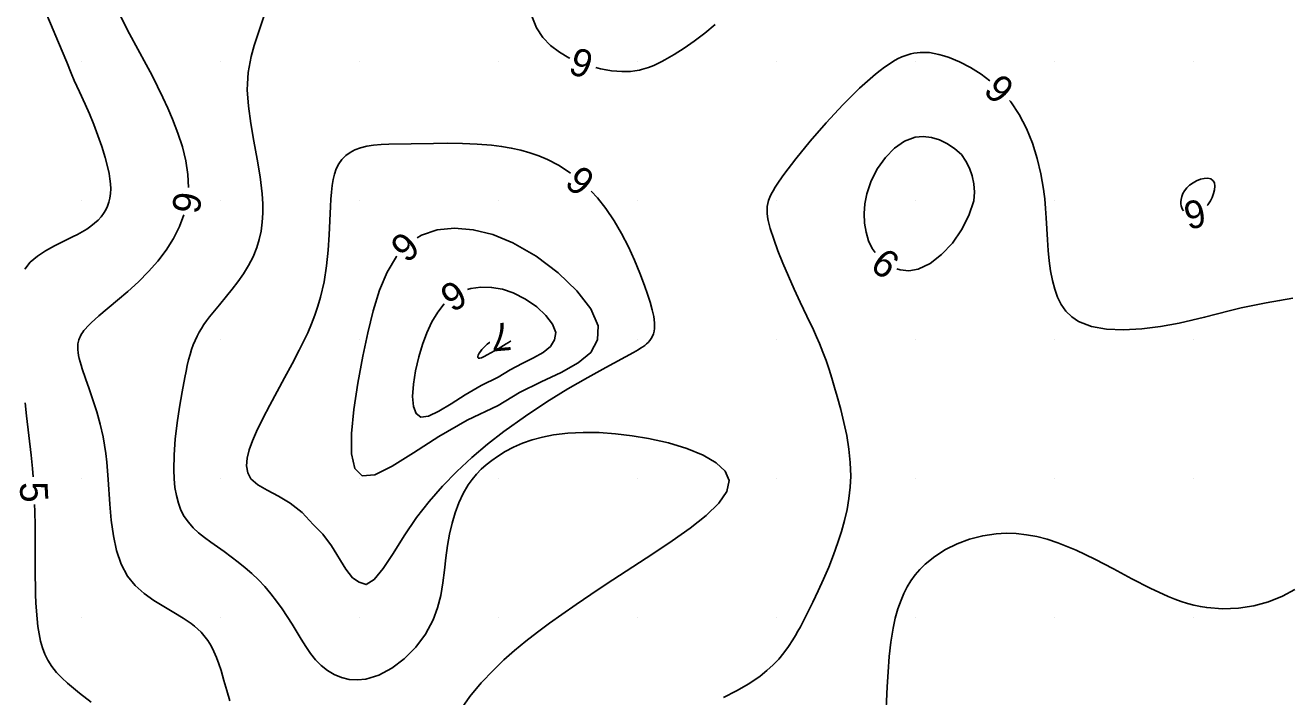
# Model space of a CAD drawing. Extents: x 2602990 to 2605851, y 618069 to 619180.
# Drawn here: x 2603756 to 2603847, y 618774.3 to 618822.6 of the extents above; entities that cross this region are included whole.
import ezdxf

# ---------------------------------------------------------------- set-up
doc = ezdxf.new("R2010")
doc.units = 0
for name, color, linetype in [('DTM Contours Major', 7, 'Continuous'), ('DTM Contours Major Text', 7, 'Continuous'), ('DTM Contours Minor', 7, 'Continuous'), ('DTM Contours Minor Text', 7, 'Continuous'), ('Exist DTM QL2 LIDAR Elevation Point', 7, 'Continuous')]:
    doc.layers.add(name, color=color, linetype=linetype)

msp = doc.modelspace()

# ---------------------------------------------------------------- linework, layer by layer
at = {"layer": 'DTM Contours Major'}
for points in [[(2603806.215, 618774.253), (2603807.16, 618774.735), (2603808.05, 618775.247), (2603808.856, 618775.795), (2603809.343, 618776.186), (2603809.785, 618776.595), (2603810.187, 618777.022), (2603810.555, 618777.464), (2603810.892, 618777.923), (2603811.204, 618778.395), (2603811.393, 618778.705), (2603811.575, 618779.02), (2603811.752, 618779.342), (2603812.1, 618780.009), (2603812.654, 618781.127), (2603813.038, 618781.935), (2603813.417, 618782.774), (2603813.784, 618783.637), (2603814.132, 618784.519), (2603814.453, 618785.415), (2603814.703, 618786.196), (2603814.921, 618786.984), (2603815.103, 618787.778), (2603815.242, 618788.578), (2603815.332, 618789.383), (2603815.369, 618790.195), (2603815.339, 618791.164), (2603815.239, 618792.135), (2603815.081, 618793.102), (2603814.881, 618794.057), (2603814.649, 618794.994), (2603814.401, 618795.908), (2603814.21, 618796.578), (2603814.014, 618797.233), (2603813.81, 618797.873), (2603813.595, 618798.501), (2603813.368, 618799.118), (2603813.125, 618799.726), (2603812.912, 618800.22), (2603812.688, 618800.711), (2603812.217, 618801.699), (2603811.73, 618802.713), (2603811.301, 618803.638), (2603810.884, 618804.577), (2603810.491, 618805.507), (2603810.136, 618806.405), (2603809.829, 618807.246), (2603809.582, 618808.007), (2603809.499, 618808.305), (2603809.431, 618808.586), (2603809.381, 618808.853), (2603809.352, 618809.11), (2603809.346, 618809.359), (2603809.364, 618809.603), (2603809.404, 618809.819), (2603809.465, 618810.036), (2603809.549, 618810.257), (2603809.654, 618810.485), (2603809.781, 618810.723), (2603809.931, 618810.974), (2603810.117, 618811.263), (2603810.443, 618811.733), (2603810.565, 618811.901), (2603811.427, 618813.031), (2603812.459, 618814.294), (2603813.605, 618815.611), (2603814.806, 618816.906), (2603816.006, 618818.1), (2603817.146, 618819.115), (2603817.484, 618819.386), (2603817.812, 618819.631), (2603818.13, 618819.851), (2603818.439, 618820.045), (2603818.742, 618820.213), (2603819.038, 618820.355), (2603819.262, 618820.446), (2603819.484, 618820.522), (2603819.704, 618820.584), (2603819.923, 618820.631), (2603820.142, 618820.664), (2603820.363, 618820.684), (2603820.695, 618820.69), (2603821.031, 618820.667), (2603821.373, 618820.618), (2603821.722, 618820.542), (2603822.079, 618820.443), (2603822.445, 618820.321), (2603823.206, 618820.009), (2603823.987, 618819.608), (2603824.766, 618819.12), (2603825.384, 618818.65)], [(2603826.792, 618817.235), (2603826.884, 618817.128), (2603827.501, 618816.207), (2603828.021, 618815.203), (2603828.449, 618814.141), (2603828.791, 618813.043), (2603829.053, 618811.934), (2603829.241, 618810.835), (2603829.287, 618810.487), (2603829.327, 618810.143), (2603829.39, 618809.461), (2603829.44, 618808.788), (2603829.535, 618807.202), (2603829.589, 618806.431), (2603829.659, 618805.682), (2603829.755, 618804.959), (2603829.885, 618804.266), (2603830.047, 618803.647), (2603830.257, 618803.068), (2603830.524, 618802.537), (2603830.858, 618802.062), (2603831.269, 618801.652), (2603831.766, 618801.316), (2603832.688, 618800.959), (2603833.784, 618800.767), (2603835.007, 618800.719), (2603836.314, 618800.79), (2603837.658, 618800.958), (2603838.996, 618801.2), (2603839.925, 618801.406), (2603840.832, 618801.628), (2603842.593, 618802.08), (2603843.456, 618802.291), (2603844.312, 618802.478), (2603845.274, 618802.657), (2603846.23, 618802.823), (2603847.175, 618803.007)], [(2603776.695, 618786.695), (2603775.903, 618787.58), (2603775.045, 618788.245), (2603774.185, 618788.755), (2603773.385, 618789.174), (2603772.707, 618789.568), (2603772.214, 618790), (2603771.979, 618790.432), (2603771.895, 618790.93), (2603771.94, 618791.484), (2603772.091, 618792.087), (2603772.326, 618792.731), (2603772.622, 618793.408), (2603773.072, 618794.335), (2603773.569, 618795.294), (2603774.097, 618796.275), (2603774.638, 618797.268), (2603775.174, 618798.263), (2603775.687, 618799.249), (2603776.001, 618799.883), (2603776.295, 618800.512), (2603776.567, 618801.141), (2603776.814, 618801.774), (2603777.034, 618802.415), (2603777.224, 618803.066), (2603777.471, 618804.179), (2603777.644, 618805.312), (2603777.761, 618806.443), (2603777.837, 618807.55), (2603777.934, 618809.604), (2603777.962, 618810.132), (2603777.999, 618810.63), (2603778.05, 618811.096), (2603778.121, 618811.529), (2603778.217, 618811.929), (2603778.344, 618812.294), (2603778.528, 618812.658), (2603778.756, 618812.979), (2603779.028, 618813.255), (2603779.342, 618813.489), (2603779.699, 618813.679), (2603780.097, 618813.827), (2603780.549, 618813.936), (2603781.042, 618814.009), (2603781.573, 618814.053), (2603782.142, 618814.078), (2603785.35, 618814.137), (2603786.389, 618814.145), (2603787.443, 618814.132), (2603788.496, 618814.09), (2603789.532, 618814.007), (2603790.244, 618813.918), (2603790.941, 618813.801), (2603791.621, 618813.651), (2603792.284, 618813.466), (2603792.932, 618813.24), (2603793.563, 618812.971), (2603794.348, 618812.559), (2603795.102, 618812.074), (2603795.195, 618812.002)], [(2603796.698, 618810.687), (2603797.145, 618810.207), (2603797.741, 618809.46), (2603798.341, 618808.573), (2603798.885, 618807.64), (2603799.373, 618806.683), (2603799.809, 618805.726), (2603800.194, 618804.789), (2603800.531, 618803.897), (2603800.75, 618803.279), (2603800.937, 618802.699), (2603801.087, 618802.161), (2603801.193, 618801.667), (2603801.248, 618801.22), (2603801.248, 618800.821), (2603801.221, 618800.622), (2603801.174, 618800.436), (2603801.108, 618800.264), (2603801.022, 618800.103), (2603800.916, 618799.952), (2603800.79, 618799.809), (2603800.674, 618799.7), (2603800.546, 618799.595), (2603800.404, 618799.49), (2603800.248, 618799.387), (2603800.079, 618799.282), (2603799.744, 618799.089), (2603797.739, 618798.008), (2603796.446, 618797.288), (2603795.02, 618796.459), (2603793.51, 618795.53), (2603791.959, 618794.51), (2603790.416, 618793.409), (2603789.242, 618792.497), (2603788.108, 618791.539), (2603787.022, 618790.532), (2603785.992, 618789.475), (2603785.025, 618788.365), (2603784.13, 618787.2), (2603783.242, 618785.885), (2603782.441, 618784.624), (2603781.723, 618783.538), (2603781.081, 618782.751), (2603780.508, 618782.384), (2603780, 618782.559), (2603779.511, 618782.867), (2603779.033, 618783.482), (2603778.001, 618785.168), (2603777.396, 618786.009), (2603776.695, 618786.695)]]:
    msp.add_lwpolyline(points, dxfattribs=at)
at = {"layer": 'DTM Contours Minor'}
for points in [[(2603757.132, 618824.297), (2603758.372, 618821.391), (2603758.953, 618819.973), (2603759.275, 618819.184), (2603759.494, 618818.672), (2603759.867, 618817.854), (2603760.273, 618816.968), (2603760.585, 618816.254), (2603760.898, 618815.495), (2603761.201, 618814.709), (2603761.48, 618813.915), (2603761.723, 618813.131), (2603761.919, 618812.375), (2603762.003, 618811.974), (2603762.066, 618811.588), (2603762.106, 618811.216), (2603762.121, 618810.86), (2603762.109, 618810.52), (2603762.067, 618810.195), (2603761.996, 618809.897), (2603761.897, 618809.614), (2603761.768, 618809.345), (2603761.611, 618809.09), (2603761.426, 618808.848), (2603761.214, 618808.619), (2603760.966, 618808.393), (2603760.691, 618808.179), (2603760.392, 618807.974), (2603760.071, 618807.778), (2603759.732, 618807.588), (2603759.376, 618807.402), (2603758.07, 618806.762), (2603757.431, 618806.415), (2603756.842, 618806.028), (2603756.334, 618805.587), (2603755.938, 618805.073)], [(2603762.756, 618823.435), (2603763.482, 618822.023), (2603764.672, 618819.816), (2603765.094, 618819.013), (2603765.497, 618818.222), (2603765.879, 618817.44), (2603766.236, 618816.664), (2603766.568, 618815.89), (2603766.955, 618814.884), (2603767.279, 618813.88), (2603767.524, 618812.882), (2603767.673, 618811.892), (2603767.711, 618810.956)], [(2603787.24, 618773.304), (2603787.971, 618774.32), (2603788.782, 618775.298), (2603789.654, 618776.231), (2603790.403, 618776.953), (2603791.181, 618777.645), (2603791.988, 618778.313), (2603792.824, 618778.964), (2603793.688, 618779.603), (2603794.579, 618780.238), (2603795.615, 618780.955), (2603796.68, 618781.675), (2603797.769, 618782.399), (2603801.127, 618784.605), (2603802.514, 618785.529), (2603803.822, 618786.451), (2603804.969, 618787.359), (2603805.872, 618788.239), (2603806.447, 618789.077), (2603806.612, 618789.861), (2603806.338, 618790.539), (2603805.695, 618791.154), (2603804.751, 618791.7), (2603803.579, 618792.175), (2603802.247, 618792.574), (2603800.828, 618792.894), (2603799.633, 618793.097), (2603798.441, 618793.24), (2603797.265, 618793.32), (2603796.119, 618793.333), (2603795.018, 618793.278), (2603793.975, 618793.149), (2603793.193, 618792.993), (2603792.456, 618792.793), (2603791.764, 618792.551), (2603791.116, 618792.27), (2603790.51, 618791.955), (2603789.947, 618791.609), (2603789.535, 618791.318), (2603789.148, 618791.009), (2603788.787, 618790.679), (2603788.451, 618790.327), (2603788.14, 618789.951), (2603787.854, 618789.55), (2603787.492, 618788.934), (2603787.178, 618788.268), (2603786.91, 618787.557), (2603786.686, 618786.806), (2603786.503, 618786.019), (2603786.359, 618785.202), (2603786.243, 618784.316), (2603786.14, 618783.412), (2603786.023, 618782.502), (2603785.867, 618781.596), (2603785.645, 618780.706), (2603785.329, 618779.842), (2603784.773, 618778.81), (2603784.065, 618777.867), (2603783.244, 618777.043), (2603782.349, 618776.368), (2603781.416, 618775.872), (2603780.486, 618775.584), (2603779.877, 618775.52), (2603779.29, 618775.558), (2603778.731, 618775.688), (2603778.202, 618775.905), (2603777.71, 618776.201), (2603777.257, 618776.567), (2603776.864, 618776.974), (2603776.502, 618777.429), (2603776.163, 618777.921), (2603775.836, 618778.441), (2603775.184, 618779.52), (2603774.826, 618780.087), (2603774.45, 618780.647), (2603774.056, 618781.194), (2603773.642, 618781.725), (2603773.207, 618782.235), (2603772.751, 618782.721), (2603772.279, 618783.171), (2603771.791, 618783.597), (2603771.291, 618784), (2603770.786, 618784.384), (2603770.281, 618784.753), (2603769.316, 618785.442), (2603768.87, 618785.774), (2603768.449, 618786.115), (2603768.061, 618786.475), (2603767.714, 618786.862), (2603767.416, 618787.284), (2603767.176, 618787.742), (2603766.987, 618788.241), (2603766.844, 618788.782), (2603766.745, 618789.362), (2603766.685, 618789.981), (2603766.66, 618790.638), (2603766.682, 618791.721), (2603766.767, 618792.857), (2603766.899, 618794.015), (2603767.066, 618795.16), (2603767.253, 618796.26), (2603767.448, 618797.282), (2603767.54, 618797.732), (2603767.633, 618798.157), (2603767.729, 618798.56), (2603767.831, 618798.941), (2603767.942, 618799.302), (2603768.063, 618799.643), (2603768.193, 618799.957), (2603768.335, 618800.256), (2603768.489, 618800.543), (2603768.655, 618800.821), (2603768.832, 618801.093), (2603769.02, 618801.361), (2603769.234, 618801.648), (2603769.459, 618801.936), (2603769.939, 618802.522), (2603770.449, 618803.135), (2603770.863, 618803.642), (2603771.275, 618804.178), (2603771.673, 618804.744), (2603772.043, 618805.342), (2603772.37, 618805.974), (2603772.64, 618806.641), (2603772.813, 618807.22), (2603772.939, 618807.825), (2603773.021, 618808.456), (2603773.059, 618809.112), (2603773.057, 618809.795), (2603773.014, 618810.502), (2603772.866, 618811.732), (2603772.653, 618813.006), (2603772.415, 618814.297), (2603772.192, 618815.577), (2603772.024, 618816.819), (2603771.951, 618817.996), (2603771.956, 618818.419), (2603771.979, 618818.83), (2603772.019, 618819.231), (2603772.075, 618819.625), (2603772.146, 618820.014), (2603772.231, 618820.398), (2603772.446, 618821.187), (2603772.698, 618821.974), (2603773.247, 618823.568)], [(2603792.386, 618823.425), (2603792.763, 618822.456), (2603793.213, 618821.765), (2603793.769, 618821.183), (2603794.404, 618820.699), (2603795.092, 618820.303), (2603795.149, 618820.278)], [(2603797.025, 618819.595), (2603797.365, 618819.512), (2603797.769, 618819.431), (2603798.161, 618819.371), (2603798.539, 618819.331), (2603798.902, 618819.309), (2603799.223, 618819.307), (2603799.532, 618819.321), (2603799.834, 618819.354), (2603799.998, 618819.38), (2603800.161, 618819.412), (2603800.324, 618819.45), (2603800.487, 618819.494), (2603800.651, 618819.545), (2603800.817, 618819.602), (2603801.003, 618819.673), (2603801.193, 618819.752), (2603801.386, 618819.839), (2603801.788, 618820.038), (2603801.997, 618820.149), (2603802.665, 618820.534), (2603803.376, 618820.985), (2603804.113, 618821.498), (2603804.862, 618822.066), (2603805.606, 618822.683)], [(2603823.34, 618813.34), (2603822.857, 618813.756), (2603822.329, 618814.11), (2603821.768, 618814.386), (2603821.184, 618814.568), (2603820.591, 618814.639), (2603820, 618814.583), (2603819.234, 618814.297), (2603818.515, 618813.799), (2603817.865, 618813.129), (2603817.303, 618812.329), (2603816.853, 618811.441), (2603816.536, 618810.507), (2603816.394, 618809.79), (2603816.338, 618809.082), (2603816.366, 618808.394), (2603816.474, 618807.738), (2603816.66, 618807.127), (2603816.922, 618806.571), (2603817.12, 618806.288)], [(2603818.679, 618805.106), (2603818.924, 618805.024), (2603819.558, 618804.975), (2603820.217, 618805.09), (2603821.076, 618805.491), (2603821.912, 618806.133), (2603822.684, 618806.961), (2603823.353, 618807.918), (2603823.879, 618808.95), (2603824.222, 618810), (2603824.274, 618810.625), (2603824.238, 618811.228), (2603824.12, 618811.806), (2603823.927, 618812.354), (2603823.664, 618812.867), (2603823.34, 618813.34)], [(2603841.45, 618811.45), (2603841.286, 618811.579), (2603841.067, 618811.631), (2603840.811, 618811.618), (2603840.535, 618811.55), (2603840.259, 618811.44), (2603840, 618811.299), (2603839.759, 618811.125), (2603839.558, 618810.934), (2603839.396, 618810.731), (2603839.273, 618810.52), (2603839.187, 618810.307), (2603839.136, 618810.096), (2603839.122, 618809.938), (2603839.126, 618809.787), (2603839.15, 618809.643), (2603839.192, 618809.509), (2603839.25, 618809.388), (2603839.319, 618809.288)], [(2603841.014, 618809.66), (2603841.056, 618809.709), (2603841.258, 618810), (2603841.372, 618810.244), (2603841.469, 618810.52), (2603841.536, 618810.802), (2603841.562, 618811.067), (2603841.537, 618811.291), (2603841.45, 618811.45)], [(2603767.389, 618808.989), (2603767.076, 618808.155), (2603766.639, 618807.294), (2603766.112, 618806.463), (2603765.511, 618805.669), (2603764.851, 618804.914), (2603764.118, 618804.176), (2603763.365, 618803.487), (2603762.62, 618802.847), (2603761.27, 618801.715), (2603760.722, 618801.224), (2603760.486, 618800.991), (2603760.283, 618800.769), (2603760.194, 618800.661), (2603760.113, 618800.554), (2603760.038, 618800.444), (2603759.973, 618800.334), (2603759.916, 618800.225), (2603759.868, 618800.115), (2603759.828, 618800.005), (2603759.797, 618799.893), (2603759.776, 618799.797), (2603759.761, 618799.699), (2603759.752, 618799.6), (2603759.747, 618799.498), (2603759.753, 618799.288), (2603759.774, 618799.085), (2603759.811, 618798.872), (2603759.86, 618798.648), (2603759.922, 618798.412), (2603759.995, 618798.163), (2603760.078, 618797.901), (2603760.308, 618797.225), (2603760.569, 618796.479), (2603760.843, 618795.675), (2603761.114, 618794.822), (2603761.362, 618793.932), (2603761.571, 618793.015), (2603761.676, 618792.417), (2603761.762, 618791.811), (2603761.831, 618791.198), (2603761.889, 618790.577), (2603761.937, 618789.947), (2603762.058, 618788.163), (2603762.159, 618787.016), (2603762.311, 618785.897), (2603762.54, 618784.834), (2603762.872, 618783.855), (2603763.336, 618782.988), (2603763.879, 618782.321), (2603764.517, 618781.747), (2603765.216, 618781.245), (2603765.943, 618780.795), (2603766.664, 618780.374), (2603767.346, 618779.962), (2603767.633, 618779.773), (2603767.905, 618779.58), (2603768.161, 618779.381), (2603768.4, 618779.173), (2603768.623, 618778.956), (2603768.829, 618778.727), (2603769.1, 618778.367), (2603769.339, 618777.979), (2603769.549, 618777.565), (2603769.737, 618777.127), (2603769.906, 618776.667), (2603770.063, 618776.186), (2603770.269, 618775.483), (2603770.473, 618774.758), (2603770.686, 618774.025)], [(2603784.184, 618807.328), (2603784.484, 618807.522), (2603785.617, 618807.904), (2603786.868, 618808.035), (2603788.21, 618807.921), (2603789.612, 618807.568), (2603791.048, 618806.981), (2603792.736, 618806.009), (2603794.313, 618804.823), (2603795.659, 618803.525), (2603796.658, 618802.219), (2603797.191, 618801.01), (2603797.141, 618800), (2603796.669, 618799.087), (2603795.762, 618798.331), (2603794.53, 618797.65), (2603793.085, 618796.965), (2603791.538, 618796.196), (2603790, 618795.261)], [(2603790, 618795.261), (2603787.767, 618794.218), (2603785.725, 618793.029), (2603783.912, 618791.864), (2603782.364, 618790.894), (2603781.119, 618790.287), (2603780.213, 618790.213), (2603779.688, 618790.748), (2603779.448, 618791.798), (2603779.44, 618793.247), (2603779.61, 618794.978), (2603779.903, 618796.874), (2603780.266, 618798.817), (2603780.615, 618800.5), (2603781.004, 618802.093), (2603781.46, 618803.563), (2603782.009, 618804.874), (2603782.68, 618805.993), (2603782.698, 618806.013)], [(2603787.788, 618803.62), (2603788.023, 618803.698), (2603788.759, 618803.799), (2603789.524, 618803.776), (2603790.302, 618803.633), (2603791.078, 618803.374), (2603791.966, 618802.93), (2603792.773, 618802.376), (2603793.443, 618801.759), (2603793.917, 618801.126), (2603794.141, 618800.524), (2603794.056, 618800), (2603793.756, 618799.514), (2603793.229, 618799.09), (2603792.533, 618798.692), (2603791.725, 618798.286), (2603790.861, 618797.837), (2603790, 618797.308)], [(2603790, 618797.308), (2603788.766, 618796.702), (2603787.629, 618796.035), (2603786.608, 618795.39), (2603785.723, 618794.853), (2603784.994, 618794.508), (2603784.441, 618794.441), (2603784.091, 618794.688), (2603783.897, 618795.204), (2603783.84, 618795.929), (2603783.9, 618796.806), (2603784.056, 618797.776), (2603784.29, 618798.781), (2603784.549, 618799.662), (2603784.859, 618800.505), (2603785.224, 618801.291), (2603785.649, 618801.999), (2603786.112, 618802.577)], [(2603790, 618799.355), (2603789.204, 618798.91), (2603788.987, 618798.794), (2603788.806, 618798.71), (2603788.668, 618798.668), (2603788.583, 618798.674), (2603788.54, 618798.719), (2603788.536, 618798.797), (2603788.567, 618798.902), (2603788.63, 618799.027), (2603788.72, 618799.164), (2603788.822, 618799.292), (2603788.94, 618799.423), (2603789.074, 618799.552), (2603789.221, 618799.677), (2603789.379, 618799.796), (2603789.398, 618799.808)], [(2603790.908, 618799.937), (2603790.882, 618799.911), (2603790.751, 618799.814), (2603790.588, 618799.709), (2603790, 618799.355)], [(2603755.972, 618795.457), (2603756.065, 618794.531), (2603756.388, 618791.698), (2603756.484, 618790.738), (2603756.534, 618790.131)], [(2603756.643, 618788.134), (2603756.659, 618787.664), (2603756.677, 618786.619), (2603756.683, 618785.591), (2603756.685, 618783.617), (2603756.689, 618782.948), (2603756.698, 618782.3), (2603756.714, 618781.672), (2603756.739, 618781.065), (2603756.774, 618780.477), (2603756.822, 618779.91), (2603756.884, 618779.357), (2603756.967, 618778.826), (2603757.074, 618778.316), (2603757.213, 618777.829), (2603757.388, 618777.367), (2603757.605, 618776.929), (2603757.893, 618776.482), (2603758.229, 618776.061), (2603758.604, 618775.663), (2603759.011, 618775.282), (2603759.441, 618774.917), (2603759.886, 618774.561), (2603760.71, 618773.924)], [(2603847.334, 618782.034), (2603846.43, 618781.536), (2603845.436, 618781.137), (2603844.372, 618780.846), (2603843.262, 618780.673), (2603842.128, 618780.628), (2603840.992, 618780.72), (2603840.53, 618780.799), (2603840.071, 618780.902), (2603839.611, 618781.027), (2603839.15, 618781.174), (2603838.687, 618781.341), (2603838.219, 618781.528), (2603836.927, 618782.118), (2603835.606, 618782.794), (2603834.267, 618783.507), (2603832.925, 618784.21), (2603831.592, 618784.853), (2603830.282, 618785.388), (2603829.515, 618785.638), (2603828.761, 618785.831), (2603828.017, 618785.968), (2603827.283, 618786.048), (2603826.558, 618786.07), (2603825.841, 618786.035), (2603824.868, 618785.892), (2603823.924, 618785.648), (2603823.023, 618785.313), (2603822.181, 618784.896), (2603821.413, 618784.407), (2603820.733, 618783.856), (2603820.351, 618783.475), (2603820.009, 618783.074), (2603819.704, 618782.652), (2603819.434, 618782.21), (2603819.196, 618781.749), (2603818.988, 618781.268), (2603818.87, 618780.953), (2603818.762, 618780.631), (2603818.664, 618780.3), (2603818.574, 618779.96), (2603818.494, 618779.611), (2603818.421, 618779.252), (2603818.261, 618778.248), (2603818.142, 618777.193), (2603818.056, 618776.112), (2603817.991, 618775.026), (2603817.862, 618772.437)]]:
    msp.add_lwpolyline(points, dxfattribs=at)
at = {"layer": 'Exist DTM QL2 LIDAR Elevation Point'}
for p, q in [((2603760, 618820), (2603760, 618820)), ((2603770, 618820), (2603770, 618820)), ((2603780, 618820), (2603780, 618820)), ((2603790, 618820), (2603790, 618820)), ((2603800, 618820), (2603800, 618820)), ((2603810, 618820), (2603810, 618820)), ((2603820, 618820), (2603820, 618820)), ((2603830, 618820), (2603830, 618820)), ((2603840, 618820), (2603840, 618820)), ((2603760, 618810), (2603760, 618810)), ((2603770, 618810), (2603770, 618810)), ((2603780, 618810), (2603780, 618810)), ((2603790, 618810), (2603790, 618810)), ((2603800, 618810), (2603800, 618810)), ((2603810, 618810), (2603810, 618810)), ((2603820, 618810), (2603820, 618810)), ((2603830, 618810), (2603830, 618810)), ((2603840, 618810), (2603840, 618810)), ((2603760, 618800), (2603760, 618800)), ((2603770, 618800), (2603770, 618800)), ((2603780, 618800), (2603780, 618800)), ((2603790, 618800), (2603790, 618800)), ((2603800, 618800), (2603800, 618800)), ((2603810, 618800), (2603810, 618800)), ((2603820, 618800), (2603820, 618800)), ((2603830, 618800), (2603830, 618800)), ((2603840, 618800), (2603840, 618800)), ((2603760, 618790), (2603760, 618790)), ((2603770, 618790), (2603770, 618790)), ((2603780, 618790), (2603780, 618790)), ((2603790, 618790), (2603790, 618790)), ((2603800, 618790), (2603800, 618790)), ((2603810, 618790), (2603810, 618790)), ((2603820, 618790), (2603820, 618790)), ((2603830, 618790), (2603830, 618790)), ((2603840, 618790), (2603840, 618790)), ((2603760, 618780), (2603760, 618780)), ((2603770, 618780), (2603770, 618780)), ((2603780, 618780), (2603780, 618780)), ((2603790, 618780), (2603790, 618780)), ((2603800, 618780), (2603800, 618780)), ((2603810, 618780), (2603810, 618780)), ((2603820, 618780), (2603820, 618780)), ((2603830, 618780), (2603830, 618780)), ((2603840, 618780), (2603840, 618780))]:
    msp.add_line(p, q, dxfattribs=at)

# ---------------------------------------------------------------- texts
at = {"layer": 'DTM Contours Major Text'}
for rotation, p in [(134.86582, (2603827.297, 618818.224)), (138.81259, (2603797.126, 618811.7))]:
    msp.add_text('6', height=2, rotation=rotation, dxfattribs=at).set_placement(p)
at = {"layer": 'DTM Contours Minor Text'}
for s, rotation, p in [('6', 159.996, (2603797.027, 618820.609)), ('6', 260.72226, (2603766.744, 618810.767)), ('6', 192.39101, (2603840.652, 618810.179)), ('6', 221.51181, (2603783.201, 618807.932)), ('6', 322.83738, (2603816.667, 618805.152)), ('6', 211.88551, (2603786.908, 618804.404)), ('7', 184.88233, (2603790.87, 618801.269)), ('5', 273.112, (2603755.565, 618789.731))]:
    msp.add_text(s, height=2, rotation=rotation, dxfattribs=at).set_placement(p)

doc.saveas('drawing.dxf')
